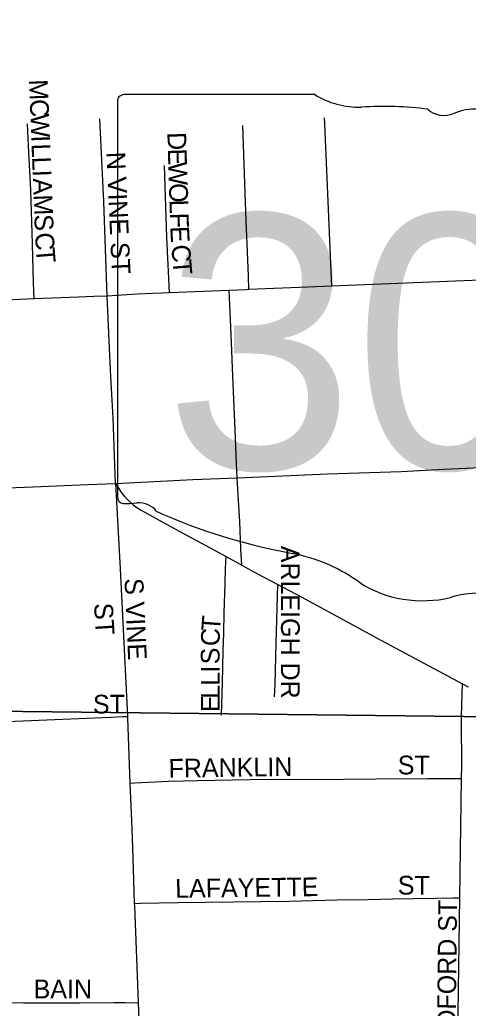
# Model space of a CAD drawing. Extents: x 1584893 to 1934202, y 663575 to 1091909.
# Drawn here: x 1794789 to 1795986, y 941672 to 944314 of the extents above; entities that cross this region are included whole.
import ezdxf

# ---------------------------------------------------------------- set-up
doc = ezdxf.new("R2010")
doc.units = 0
for name, color, linetype in [('GM_X_City_Street', 7, 'Continuous'), ('GM_X_City_Street_Text', 7, 'Continuous'), ('GM_X_Section', 7, 'Continuous'), ('GM_X_State_Location', 7, 'Continuous'), ('GM_X_State_Route', 7, 'Continuous'), ('GM_X_State_Shield', 7, 'Continuous')]:
    doc.layers.add(name, color=color, linetype=linetype)

msp = doc.modelspace()

# ---------------------------------------------------------------- linework, layer by layer
at = {"layer": 'GM_X_City_Street'}
for points in [[(1795022.4, 943575.1), (1795013, 943828), (1795002.2, 944049.2)], [(1795621.7, 943601.5), (1795620, 943641), (1795612, 943827.6), (1795603.3, 944035.6), (1795602.4, 944051.6)], [(1794826.8, 943567.8), (1794825.7, 943610.3), (1794823.1, 943714.7), (1794818.5, 943858), (1794812.2, 943976.9), (1794809.1, 944035.7)], [(1795400.6, 943592.4), (1795399.1, 943629.8), (1795393.7, 943775.1), (1795388.9, 943901.9), (1795384, 944031.5)], [(1795188.2, 943583.9), (1795186.4, 943621.8), (1795181.4, 943732.1), (1795175.1, 943924.4)], [(1795369.3, 943089.3), (1795368.5, 943109.3), (1795367.8, 943125.8), (1795364.8, 943196.2), (1795357.8, 943362.4), (1795353.2, 943471.5), (1795349.3, 943552.5), (1795347.5, 943590.3)], [(1795381.4, 942856.4), (1795379.4, 942899.4), (1795376, 942973), (1795372.8, 943029.2), (1795369.3, 943089.3)], [(1795044.4, 943074.2), (1795048.3, 943009.3), (1795056.5, 942846.2), (1795067.7, 942630.8), (1795076.2, 942451.7)], [(1795327.6, 942455.5), (1795329.9, 942541.5), (1795332.2, 942626.8), (1795333.3, 942674.6), (1795334.5, 942729.4), (1795336.8, 942806.6), (1795338.4, 942847.2), (1795339.7, 942879.1)], [(1795469.3, 942504.5), (1795470.5, 942537.9), (1795473.4, 942648.3), (1795475.1, 942710.3), (1795476.7, 942772.5), (1795477.5, 942804.7)], [(1795968.4, 942285.6), (1795968.8, 942321.4), (1795968.2, 942435.7), (1795967.9, 942451), (1795969, 942483), (1795970.9, 942538.9)], [(1794688.1, 942435.2), (1794754.3, 942438), (1795031.8, 942450.1), (1795063, 942451.2), (1795076.2, 942451.7)], [(1795076.2, 942451.7), (1795076.4, 942447.1), (1795083, 942273.7)], [(1795083, 942273.7), (1795095.9, 942274.4), (1795185.5, 942278.6), (1795263.6, 942280.7), (1795450.3, 942283.9), (1795560.6, 942283.4), (1795653.4, 942284), (1795740.2, 942284.6), (1795877.6, 942286.1), (1795919.5, 942285.7), (1795957.2, 942285.6), (1795968.4, 942285.6)], [(1795083, 942273.7), (1795087.6, 942151), (1795090.3, 942073.6), (1795094.5, 941952)], [(1795963.9, 941967.4), (1795968.4, 942285.6)], [(1795094.5, 941952), (1795111, 941952.3), (1795210.7, 941954.7), (1795509.4, 941958.3), (1795636.1, 941961.9), (1795718.2, 941962.5), (1795785.6, 941964), (1795898.1, 941966.3), (1795946.2, 941967.1), (1795963.9, 941967.4)], [(1795094.5, 941952), (1795094.7, 941945.8), (1795102.2, 941758.7), (1795105, 941686.7)], [(1795956.9, 941475.5), (1795963.9, 941967.4)], [(1794719.7, 941686.8), (1794799, 941686.5), (1794948.1, 941686.1), (1795041, 941686.8), (1795070.4, 941687.1), (1795105, 941686.7)], [(1795105, 941686.7), (1795112.8, 941488.1)]]:
    msp.add_lwpolyline(points, dxfattribs=at)
at = {"layer": 'GM_X_Section'}
for points in [[(1793155.7, 947768.8), (1798501.2, 947724.3), (1798488.5, 942423.4), (1793145.7, 942483.9)], [(1793145.7, 942483.9), (1798488.5, 942423.4), (1798422.1, 937164.9), (1793117.6, 937197.1)]]:
    msp.add_lwpolyline(points, close=True, dxfattribs=at)
at = {"layer": 'GM_X_State_Route'}
for points in [[(1796769.1, 943652.5), (1796749.6, 943656.3), (1796731.9, 943658.6), (1796717.9, 943659.9), (1796703.2, 943660.2), (1796672.1, 943658.4), (1796655.5, 943655.5), (1796631.5, 943651.4), (1796613.6, 943646.2), (1796601.7, 943644.6), (1796584.2, 943644.1), (1796563.1, 943642.9), (1796438.3, 943635.8), (1796288, 943629.3), (1796202.2, 943625.7), (1796128.2, 943622.5), (1795621.7, 943601.5), (1795556.8, 943598.8), (1795400.6, 943592.4), (1795394.2, 943592.2), (1795347.5, 943590.3)], [(1795347.5, 943590.3), (1795188.2, 943583.9), (1795102.4, 943580.5), (1795022.4, 943575.1)], [(1795022.4, 943575.1), (1794986.4, 943573.8), (1794945.8, 943572.4), (1794826.8, 943567.8), (1794770.4, 943565.6), (1794642.9, 943559.3), (1794577.3, 943556.1), (1794367.3, 943548.1), (1794249.1, 943541.1)], [(1795044.4, 943074.2), (1795037.8, 943248.9), (1795031.2, 943377.2), (1795022.4, 943575.1)], [(1795044.4, 943074.2), (1795251.1, 943084.8), (1795369.3, 943089.3), (1795431, 943091.7), (1795610.9, 943100.5), (1795807.3, 943106.8), (1795921.6, 943112.4), (1796019.6, 943117.4), (1796248.7, 943125.1), (1796286.1, 943126.8), (1796526.7, 943138.4), (1796611.1, 943141.5), (1796696.4, 943144.9)], [(1794267.4, 943041.2), (1794322, 943042.8), (1794535.6, 943053.8), (1794667.1, 943059.2), (1794732.8, 943062), (1794845.6, 943066.2), (1794970.7, 943071.5), (1795044.4, 943074.2)], [(1795044.4, 943074.2), (1795060.3, 943049.1), (1795068.4, 943039.6), (1795075.5, 943032.2), (1795091.1, 943017.7), (1795103.7, 943008.1), (1795112.8, 943002.9), (1795193, 942958.8), (1795339.7, 942879.1), (1795381.4, 942856.4), (1795423.9, 942833.3), (1795477.5, 942804.7), (1795539.9, 942771.6), (1795655.2, 942708.8), (1795741.2, 942661.9), (1795970.9, 942538.9), (1795986.3, 942530.6)]]:
    msp.add_lwpolyline(points, dxfattribs=at)
at = {"layer": 'GM_X_State_Shield'}
for p, q in [((1795049.7, 944095.5), (1795049.7, 943038.9)), ((1795576.5, 944113.7), (1795066.9, 944113.7))]:
    msp.add_line(p, q, dxfattribs=at)
for centre, major_axis, start_param, end_param in [((1795069.7, 944097.8), (20.2, 0), 1.712693, 3.28349), ((1795697.9, 944236.4), (195.5, 0), 4.042523, 4.731795), ((1795762.7, 943520.5), (702, 0), 1.404758, 1.657858), ((1795922.1, 944103.3), (56.4, 0), 3.836095, 5.185415), ((1796004.9, 943981.1), (117.3, 0), 0.950623, 2.079405), ((1795069.9, 943036.6), (20.3, 0), 3.00124, 4.508301), ((1795072.9, 943144.7), (155.2, 0), 4.665946, 4.897461), ((1795104.7, 942977.9), (56, 0), 0.519207, 1.627899), ((1795811.3, 943927.3), (1332.7, 0), 4.195997, 4.488961), ((1795414, 942564.2), (417, 0), 0.823519, 1.323587), ((1795864.9, 942972.7), (264.6, 0), 4.026481, 4.996735), ((1796017.8, 942607.4), (217.4, 0), 1.495662, 1.94098)]:
    msp.add_ellipse(centre, major_axis=major_axis, ratio=0.8, start_param=start_param, end_param=end_param, dxfattribs=at)

# ---------------------------------------------------------------- texts
at = {"layer": 'GM_X_City_Street_Text'}
for s, rotation, p in [('M', 272.2957, (1794813.1, 944153.5)), ('C', 272.2975, (1794815.2, 944100.7)), ('W', 272.2873, (1794816.8, 944061.2)), ('I', 272.3089, (1794819.1, 944004)), ('D', 271.7926, (1795182.7, 944012.6)), ('L', 272.2961, (1794820, 943982)), ('E', 271.8022, (1795184, 943968.6)), ('L', 272.2903, (1794821.4, 943946.9)), ('N VINE ST', 272.6024, (1795019.9, 943959.7)), ('W', 271.8088, (1795185.2, 943933.4)), ('I', 272.2912, (1794822.8, 943911.7)), ('A', 272.2923, (1794823.7, 943889.7)), ('O', 271.7926, (1795187, 943876.3)), ('M', 272.2937, (1794825.4, 943845.8)), ('L', 271.7891, (1795188.3, 943832.3)), ('S', 272.2903, (1794827.5, 943793)), ('F', 271.7891, (1795189.4, 943797.1)), ('E', 272.6285, (1795190.6, 943761.1)), ('C', 273.0577, (1794829.5, 943743.9)), ('T', 274.4938, (1794831.7, 943703)), ('C', 274.6379, (1795193.2, 943710.9)), ('T', 274.7691, (1795196.5, 943671.3)), ('ARLEIGH DR', 270, (1795486.3, 942907.9)), ('S VINE', 272.6012, (1795068.3, 942820.3)), ('ST', 273.5746, (1794986.8, 942753.5)), ('T', 85.7061, (1795323.1, 942678.1)), ('C', 88.8829, (1795322.4, 942639.3)), ('S', 89.9707, (1795322.3, 942591.1)), ('I', 89.9563, (1795322.3, 942569.1)), ('L', 89.9707, (1795322.3, 942533.9)), ('L', 89.9453, (1795322.3, 942498.7)), ('ST', 0, (1794984.1, 942459.7)), ('E', 89.9727, (1795322.3, 942463.5)), ('FRANKLIN', 0.8201, (1795186.3, 942288.1)), ('ST', 0, (1795798.1, 942296.9)), ('LAFAYETTE', 0.7158, (1795203.9, 941966.9)), ('ST', 0, (1795798.1, 941975.7)), ('BRADFORD ST', 89.3972, (1795951.5, 941482.4)), ('BAIN', 0, (1794825.7, 941698.5))]:
    msp.add_text(s, height=50, rotation=rotation, dxfattribs=at).set_placement(p)
at = {"layer": 'GM_X_State_Location'}
for s in ['s', 'r']:
    msp.add_text(s, height=1, dxfattribs=at).set_placement((1795900.3, 943497))
msp.add_text('309D', height=1, rotation=0, dxfattribs=at).set_placement((1795476.9, 943453))
at = {"layer": 'GM_X_State_Shield'}
msp.add_text('309D', height=680, dxfattribs=at).set_placement((1795175.8, 943113.4))

doc.saveas('drawing.dxf')
